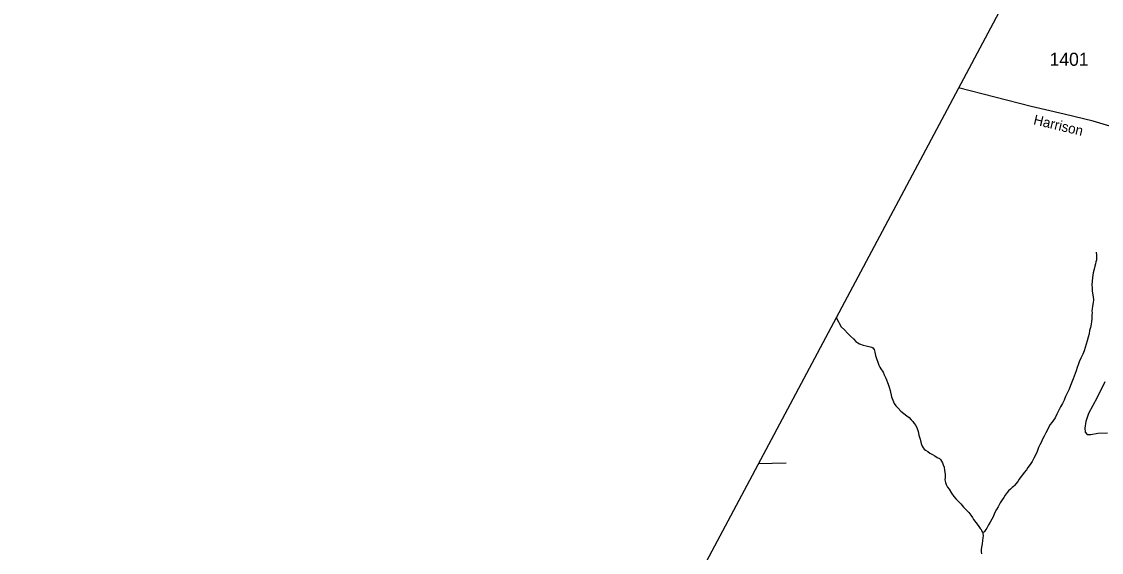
# Model space of a CAD drawing. Extents: x 2220236 to 2384410, y 720751 to 894131.
# Drawn here: x 2276098 to 2286399, y 874448 to 879513 of the extents above; entities that cross this region are included whole.
import ezdxf

# ---------------------------------------------------------------- set-up
doc = ezdxf.new("R2010")
doc.units = 0
for name, color, linetype in [('Exist Boundary Political CountyLine', 7, 'Continuous'), ('Exist Hydrographic Misc Water Feature', 7, 'Continuous'), ('Exist Road Non-System Type 51', 7, 'Continuous'), ('Exist Road Secondary Type 51 Attributed', 7, 'Continuous'), ('Exist Road Secondary Type 51 Label', 7, 'Continuous'), ('Exist Road Secondary Type 51 Number Label', 7, 'Continuous')]:
    doc.layers.add(name, color=color, linetype=linetype)

msp = doc.modelspace()

# ---------------------------------------------------------------- linework, layer by layer
at = {"layer": 'Exist Boundary Political CountyLine'}
msp.add_lwpolyline([(2293118, 894131), (2291904, 891776), (2258822, 829665), (2255410, 823324), (2242089, 797599), (2231460, 775981), (2225011, 762953), (2220576, 753519)], dxfattribs=at)
at = {"layer": 'Exist Hydrographic Misc Water Feature'}
for points in [[(2286348, 877313), (2286353, 877285), (2286353, 877263), (2286352, 877249), (2286351, 877235), (2286347, 877219), (2286343, 877201), (2286338, 877179), (2286330, 877151), (2286322, 877116), (2286319, 877094), (2286315, 877071), (2286311, 877035), (2286309, 877001), (2286310, 876968), (2286310, 876943), (2286314, 876923), (2286320, 876887), (2286323, 876859), (2286321, 876831), (2286315, 876798), (2286312, 876773), (2286309, 876753), (2286310, 876735), (2286308, 876715), (2286308, 876697), (2286308, 876675), (2286304, 876650), (2286301, 876625), (2286295, 876594), (2286287, 876566), (2286282, 876534), (2286272, 876502), (2286262, 876467), (2286255, 876436), (2286245, 876404), (2286235, 876372), (2286223, 876339), (2286204, 876301), (2286188, 876265), (2286178, 876239), (2286167, 876211), (2286157, 876181), (2286149, 876155), (2286139, 876129), (2286130, 876103), (2286118, 876071), (2286106, 876041), (2286093, 876007), (2286077, 875974), (2286057, 875935), (2286043, 875900), (2286028, 875870), (2286010, 875838), (2285992, 875804), (2285973, 875767), (2285957, 875733), (2285941, 875709), (2285927, 875687), (2285912, 875669), (2285898, 875647), (2285884, 875617), (2285868, 875588), (2285853, 875557), (2285837, 875527), (2285824, 875498), (2285812, 875474), (2285800, 875448), (2285786, 875410), (2285770, 875375), (2285756, 875346), (2285739, 875314), (2285719, 875286), (2285697, 875257), (2285684, 875237), (2285664, 875210), (2285648, 875189), (2285630, 875168), (2285614, 875147), (2285601, 875124), (2285583, 875102), (2285571, 875088), (2285561, 875078), (2285547, 875068), (2285531, 875052), (2285513, 875036), (2285500, 875020), (2285482, 874993), (2285467, 874971), (2285453, 874949), (2285435, 874921), (2285413, 874884), (2285397, 874856), (2285381, 874824), (2285366, 874788), (2285354, 874766), (2285338, 874738)], [(2283868, 876689), (2283918, 876601), (2283948, 876572), (2283977, 876540), (2284007, 876510), (2284033, 876487), (2284056, 876461), (2284075, 876447), (2284092, 876439), (2284126, 876426), (2284154, 876418), (2284180, 876414), (2284196, 876410), (2284210, 876406), (2284218, 876400), (2284230, 876383), (2284238, 876360), (2284244, 876328), (2284253, 876297), (2284265, 876263), (2284275, 876235), (2284285, 876216), (2284296, 876199), (2284316, 876167), (2284328, 876141), (2284343, 876111), (2284365, 876053), (2284375, 876024), (2284383, 875994), (2284398, 875931), (2284408, 875900), (2284421, 875870), (2284437, 875848), (2284459, 875823), (2284485, 875797), (2284516, 875773), (2284543, 875751), (2284564, 875735), (2284584, 875713), (2284600, 875698), (2284614, 875679), (2284628, 875658), (2284641, 875629), (2284651, 875602), (2284659, 875567), (2284670, 875530), (2284678, 875500), (2284684, 875478), (2284690, 875462), (2284698, 875446), (2284709, 875432), (2284721, 875424), (2284743, 875411), (2284763, 875396), (2284787, 875381), (2284809, 875368), (2284833, 875353), (2284855, 875344), (2284863, 875335), (2284874, 875320), (2284883, 875302), (2284890, 875285), (2284898, 875260), (2284904, 875230), (2284909, 875194), (2284909, 875164), (2284907, 875140), (2284911, 875116), (2284919, 875096), (2284932, 875072), (2284946, 875051), (2284970, 875013), (2284993, 874983), (2285013, 874957), (2285035, 874933), (2285057, 874911), (2285085, 874881), (2285113, 874852), (2285136, 874828), (2285154, 874802), (2285168, 874782), (2285180, 874761), (2285215, 874717), (2285231, 874695), (2285243, 874677)], [(2285338, 874738), (2285323, 874712), (2285317, 874698), (2285305, 874678), (2285297, 874665), (2285285, 874649), (2285279, 874641), (2285273, 874636), (2285267, 874635)], [(2285243, 874677), (2285251, 874665), (2285257, 874655), (2285265, 874641), (2285267, 874635)], [(2285267, 874635), (2285269, 874627), (2285270, 874607), (2285268, 874587), (2285264, 874561), (2285261, 874529), (2285255, 874499), (2285251, 874477), (2285251, 874457), (2285255, 874433)]]:
    msp.add_lwpolyline(points, dxfattribs=at)
at = {"layer": 'Exist Road Non-System Type 51'}
msp.add_line((2283126, 875296), (2283393, 875304), dxfattribs=at)
msp.add_lwpolyline([(2286433, 876075), (2286360, 875926), (2286277, 875774), (2286251, 875697), (2286241, 875634), (2286244, 875596), (2286262, 875574), (2286297, 875574), (2286365, 875585), (2286457, 875590)], dxfattribs=at)
at = {"layer": 'Exist Road Secondary Type 51 Attributed'}
msp.add_lwpolyline([(2286511, 878504), (2286321, 878562), (2286044, 878630), (2285729, 878702), (2285035, 878880)], dxfattribs=at)

# ---------------------------------------------------------------- texts
at = {"layer": 'Exist Road Secondary Type 51 Label'}
msp.add_text('Harrison', height=95, rotation=346.4684, dxfattribs=at).set_placement((2285745, 878534))
at = {"layer": 'Exist Road Secondary Type 51 Number Label'}
msp.add_text('1401', height=125, dxfattribs=at).set_placement((2285905, 879091))

doc.saveas('drawing.dxf')
